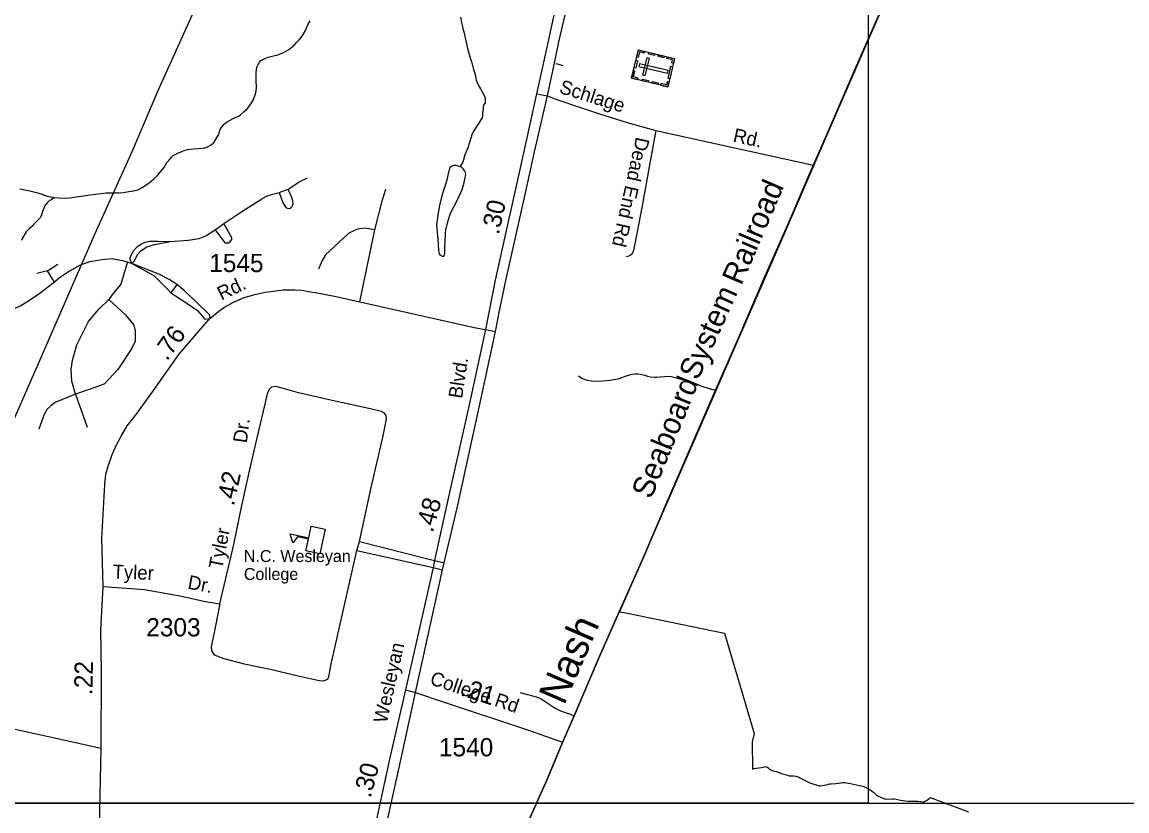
# Model space of a CAD drawing. Extents: x 2220236 to 2384410, y 720751 to 894131.
# Drawn here: x 2360748 to 2368306, y 825974 to 831373 of the extents above; entities that cross this region are included whole.
import ezdxf

# ---------------------------------------------------------------- set-up
doc = ezdxf.new("R2010")
doc.units = 0
doc.layers.add('Default', color=7, linetype='Continuous')

msp = doc.modelspace()

# ---------------------------------------------------------------- linework, layer by layer
at = {"layer": 'Default'}
for p, q in [((2362506, 830206.1), (2362567.2, 830229.3)), ((2362069.2, 829950.8), (2362128.1, 829993.7)), ((2363057.4, 829458.2), (2363160.6, 829951)), ((2360921, 829669.7), (2360847.8, 829652.7)), ((2360921, 829669.7), (2360992.4, 829716.1)), ((2360970.1, 829593.8), (2360921, 829669.7)), ((2361807.2, 829576), (2361765.3, 829518.9)), ((2361112.5, 828825.9), (2361192.2, 828601.3)), ((2363038.7, 827756), (2363054.9, 827817.6)), ((2363054.9, 827817.6), (2363513.3, 827701.9)), ((2363038.7, 827756), (2363559.3, 827638.9)), ((2363513.3, 827701.9), (2363568.6, 827688)), ((2363559.3, 827638.8), (2363624.7, 827623.6)), ((2363568.6, 827688), (2363635.3, 827671.1))]:
    msp.add_line(p, q, dxfattribs=at)
for points in [[(2364607, 837628.1), (2364180.7, 836673.2), (2363958.7, 836166.7), (2363737, 835648.3), (2363507.5, 835115.6), (2363260.7, 834528.9), (2363046.8, 834030.5), (2362542.8, 832870.8), (2362323.1, 832356.4), (2362132.5, 831914.2), (2361865.6, 831321.2), (2361676.6, 830902.9), (2361499.7, 830489.1), (2361242.7, 829918.1), (2360865.2, 829049.9), (2360582.9, 828412.7)], [(2352250.4, 836555.8), (2366536.4, 836555.8), (2366536.4, 826026.4), (2352250.4, 826026.4), (2352250.4, 836555.8)], [(2365510.3, 835225.3), (2365473.2, 835133.4), (2365364.5, 834830.2), (2365329.7, 834737.9), (2365251.4, 834529.9), (2365148.4, 834251.4), (2365106.4, 834135.3), (2365029.5, 833920.6), (2364970.1, 833765.4), (2364925.1, 833618.9), (2364862.2, 833475.2), (2364807.7, 833284.2), (2364772, 833128.9), (2364733.2, 832971.8), (2364637.7, 832573.8), (2364524.4, 832047.2), (2364427.5, 831612.6), (2364329.8, 831169), (2364266.4, 830882.6)], [(2364341.4, 830867.4), (2364393.2, 831103.9), (2364420.8, 831237.8), (2364498, 831571.5), (2364594.9, 832016), (2364735.9, 832652.3), (2364813.5, 832983.4), (2364844.3, 833111.9), (2364872, 833215.5), (2364935.3, 833404.7), (2364974.6, 833500.2), (2365031.7, 833594.2), (2365108.6, 833753.8), (2365152.1, 833848.1), (2365266.6, 834086), (2365401.4, 834373.3), (2365610.2, 834814.3), (2365759.6, 835137.8)], [(2367662, 833840.3), (2366243, 830573.7), (2366006.2, 830028.7), (2364836, 827336.1), (2364878, 827329.3), (2365553, 827190.2), (2365755.8, 826502.8), (2365742.5, 826447.2), (2365744.5, 826259), (2365755.8, 826263.3), (2365769.8, 826266.5), (2365806.5, 826270.5), (2365829, 826276.2), (2365836.2, 826277.1), (2365844, 826274.9), (2365850, 826270.6), (2365859, 826261.3), (2365865, 826256.5), (2365878.5, 826249.7), (2365898, 826246.2), (2365909.8, 826243.3), (2365935.8, 826231.3), (2365966.8, 826223.7), (2365984.8, 826217.6), (2365996.5, 826214.9), (2366028.2, 826212.9), (2366042.2, 826210.6), (2366056.5, 826206.7), (2366069.2, 826201.3), (2366095, 826185.8), (2366117.8, 826174.4), (2366137.5, 826166.8), (2366201.8, 826144.6), (2366208.8, 826144.6), (2366248.5, 826151.4), (2366273.5, 826158.6), (2366283.5, 826159.7), (2366316.8, 826161.1), (2366361.2, 826167.4), (2366373.8, 826167.5), (2366388.2, 826166.2), (2366415, 826161.9), (2366476, 826148.6), (2366507, 826139.9), (2366515, 826136.9), (2366524.5, 826132.2), (2366538.2, 826124.1), (2366573.2, 826101.2), (2366580, 826095.8), (2366591, 826084.7), (2366598.8, 826079), (2366608, 826074.1), (2366647.2, 826057.4), (2366655.2, 826055.7), (2366663.8, 826055.1), (2366703.8, 826055.9), (2366716, 826055.4), (2366757.2, 826048.2), (2366811, 826041.1), (2366835.8, 826039.8), (2366877, 826039.4), (2366912.2, 826036.1), (2366917.2, 826036.2), (2366926, 826039.5), (2366934.5, 826045), (2366951.5, 826056.9), (2366959.8, 826064.8), (2367223.2, 825967.9)], [(2367662, 833840.3), (2366243, 830573.7), (2366006.2, 830028.7), (2364836, 827336.1), (2364878, 827329.3), (2365553, 827190.2), (2365755.8, 826502.8), (2365742.5, 826447.2), (2365744.5, 826259), (2365755.8, 826263.3), (2365769.8, 826266.5), (2365806.5, 826270.5), (2365829, 826276.2), (2365836.2, 826277.1), (2365844, 826274.9), (2365850, 826270.6), (2365859, 826261.3), (2365865, 826256.5), (2365878.5, 826249.7), (2365898, 826246.2), (2365909.8, 826243.3), (2365935.8, 826231.3), (2365966.8, 826223.7), (2365984.8, 826217.6), (2365996.5, 826214.9), (2366028.2, 826212.9), (2366042.2, 826210.6), (2366056.5, 826206.7), (2366069.2, 826201.3), (2366095, 826185.8), (2366117.8, 826174.4), (2366137.5, 826166.8), (2366201.8, 826144.6), (2366208.8, 826144.6), (2366248.5, 826151.4), (2366273.5, 826158.6), (2366283.5, 826159.7), (2366316.8, 826161.1), (2366361.2, 826167.4), (2366373.8, 826167.5), (2366388.2, 826166.2), (2366415, 826161.9), (2366476, 826148.6), (2366507, 826139.9), (2366515, 826136.9), (2366524.5, 826132.2), (2366538.2, 826124.1), (2366573.2, 826101.2), (2366580, 826095.8), (2366591, 826084.7), (2366598.8, 826079), (2366608, 826074.1), (2366647.2, 826057.4), (2366655.2, 826055.7), (2366663.8, 826055.1), (2366703.8, 826055.9), (2366716, 826055.4), (2366757.2, 826048.2), (2366811, 826041.1), (2366835.8, 826039.8), (2366877, 826039.4), (2366912.2, 826036.1), (2366917.2, 826036.2), (2366926, 826039.5), (2366934.5, 826045), (2366951.5, 826056.9), (2366959.8, 826064.8), (2367223.2, 825967.9)], [(2364210.4, 825899.1), (2364338.6, 826185.1), (2364444.9, 826441.6), (2364523.7, 826625), (2364689.9, 827009.8), (2364823.7, 827316.7), (2364993.7, 827699.6), (2365156, 828080.6), (2365333.6, 828490.1), (2365501.6, 828874.9), (2365650.7, 829216), (2365822.6, 829616), (2366003.9, 830029.3), (2366135.9, 830334.2), (2366255.5, 830607.9), (2366417.9, 830985.1), (2366536.5, 831255.9), (2366641, 831493.4), (2366774.8, 831804.1), (2366918.2, 832120.5), (2367081.5, 832498.6), (2367218.2, 832827.3), (2367333.1, 833090.5)], [(2367333.1, 833090.5), (2367218.2, 832827.3), (2367081.5, 832498.6), (2366918.2, 832120.5), (2366774.8, 831804.1), (2366641, 831493.4), (2366536.5, 831255.9), (2366417.9, 830985.1), (2366255.5, 830607.9), (2366135.9, 830334.2), (2366003.9, 830029.3), (2365822.6, 829616), (2365650.7, 829216), (2365501.6, 828874.9), (2365333.6, 828490.1), (2365156, 828080.6), (2364993.7, 827699.6), (2364823.7, 827316.7), (2364689.9, 827009.8), (2364523.7, 826625), (2364444.9, 826441.6), (2364338.6, 826185.1), (2364210.4, 825899.1)], [(2363748, 831406.9), (2363754.4, 831370.1), (2363760.9, 831338.5), (2363769.1, 831306.7), (2363777.6, 831276.9), (2363786.3, 831232.9), (2363794.5, 831192.9), (2363803.6, 831161.4), (2363813.6, 831127.4), (2363823.8, 831093.3), (2363836.4, 831049.5), (2363846.8, 831013.8), (2363855.2, 830975.4), (2363861.2, 830958.6), (2363869.8, 830939.9), (2363883.9, 830915.9), (2363898.4, 830890.2), (2363906.6, 830874.2), (2363914.7, 830852.5), (2363916.8, 830834.5), (2363915.1, 830820.3), (2363905.2, 830804.5), (2363902.3, 830795.2), (2363901, 830780.4), (2363898, 830748.4), (2363896.8, 830730.3), (2363894.3, 830717.7), (2363882.7, 830697.6), (2363866.9, 830674), (2363837.3, 830627.8), (2363827.6, 830607.7), (2363817.9, 830579.4), (2363808.3, 830549.5), (2363796.7, 830512.9), (2363777.3, 830464.5), (2363767.9, 830430.3), (2363760.2, 830410.3), (2363750.1, 830392.8), (2363744.9, 830383.4)], [(2360970.2, 830171.5), (2361000.8, 830169.4), (2361036.7, 830167.6), (2361072.6, 830170.7), (2361116.7, 830176.8), (2361166.6, 830183.8), (2361212.6, 830190.6), (2361252.5, 830196.1), (2361286.4, 830200.8), (2361319.4, 830203.8), (2361366.4, 830204.1), (2361408.4, 830204.1), (2361440.4, 830207.1), (2361477.6, 830212.9), (2361510.2, 830217.5), (2361540.1, 830225.9), (2361568, 830240.2), (2361607.7, 830264.8), (2361631.6, 830283.2), (2361649.3, 830299.3), (2361673, 830323.3), (2361690.8, 830343.7), (2361716.4, 830375.9), (2361737.9, 830412.3), (2361759.6, 830436.8), (2361772.8, 830451.4), (2361781.3, 830459), (2361803.1, 830471.4), (2361821.8, 830480.4), (2361837, 830485.9), (2361848.9, 830491.3), (2361878.8, 830500.1), (2361900.9, 830504.3), (2361918.9, 830506.6), (2361954.9, 830507.1), (2361979.1, 830509.1), (2361998.7, 830511.6), (2362016.8, 830519.5), (2362040.5, 830533.6), (2362058.3, 830548.5), (2362070, 830566), (2362091.2, 830601.3), (2362093.6, 830609), (2362103.2, 830637.3), (2362117.1, 830659.2), (2362132.8, 830676.9), (2362146.5, 830687.3), (2362170.5, 830701.4), (2362192.4, 830712.1), (2362216.2, 830723.9), (2362228.1, 830730), (2362244.1, 830740.5), (2362269.7, 830762.9), (2362287.5, 830779.4), (2362303.4, 830798.7), (2362326.9, 830833.5), (2362336.5, 830855.9), (2362344.4, 830879.2), (2362350.1, 830901.7), (2362351.7, 830925.4), (2362349.1, 830973.9), (2362348.8, 830997.5), (2362349.5, 831028.7), (2362350.3, 831049.4), (2362354, 831063.4), (2362362.1, 831081.8), (2362371.6, 831097.9), (2362379.7, 831108.1), (2362391.5, 831115.8), (2362409.5, 831124.7), (2362431.2, 831133.2), (2362459.2, 831139.2), (2362497.1, 831149.7), (2362535, 831163.7), (2362560.6, 831178.5), (2362580.7, 831192.5), (2362596.6, 831205.6), (2362610.3, 831216.6), (2362628.2, 831234.8), (2362643, 831251.8), (2362657.8, 831267.2), (2362671.4, 831287.4), (2362686.9, 831315.9), (2362694.9, 831337.6), (2362704.6, 831357.7), (2362718.4, 831381.9)], [(2364450.3, 831073.6), (2364436.2, 831078.5), (2364401.4, 831086.2)], [(2364266.4, 830882.6), (2364170.5, 830446.1), (2364065.2, 829975.8), (2363984.9, 829606.3), (2363917.2, 829269.4)], [(2363986.3, 829254.8), (2364013.4, 829395.7), (2364056.3, 829604.5), (2364190.1, 830191.8), (2364254.4, 830485.4), (2364341.4, 830867.4)], [(2364266.4, 830882.6), (2364341.4, 830867.4)], [(2364341.4, 830867.4), (2364398.6, 830845.7), (2364427, 830836.2), (2364547.4, 830794.1), (2364698.2, 830744.8), (2364886.7, 830685.3), (2365083.8, 830630.2), (2366161.8, 830393.7)], [(2365083.8, 830630.2), (2365043.2, 830406.8), (2364990.3, 830115.2), (2364939.6, 829854.1), (2364928, 829803.3), (2364920.7, 829785.9), (2364907.2, 829776), (2364897.4, 829770), (2364881.4, 829765.8)], [(2363744.9, 830383.4), (2363716.3, 830392.1), (2363702.2, 830391.5), (2363688.2, 830387.7), (2363679, 830381.7), (2363672.4, 830373.2), (2363666.6, 830355.6), (2363660.9, 830325.2), (2363655.4, 830299.3), (2363643.5, 830262.1), (2363624.4, 830198.9), (2363615, 830164.8), (2363603.5, 830116.7), (2363594.1, 830066.4), (2363586.8, 830020.2), (2363583.1, 829982.3), (2363587.7, 829932.2), (2363592.4, 829890.7), (2363594.7, 829848.8), (2363597.3, 829810.5), (2363601.4, 829791), (2363605.8, 829780.4), (2363621.6, 829771.2), (2363629.8, 829769.2), (2363633.7, 829771), (2363639.5, 829789.3), (2363640.9, 829827.1), (2363642.4, 829878.7), (2363643.9, 829923), (2363647.7, 829951.1), (2363653.4, 829980.9), (2363664.8, 830021.7), (2363676.2, 830057.3), (2363690, 830087.4), (2363715.4, 830133.7), (2363734.9, 830177.9), (2363748.5, 830206.3), (2363760.1, 830234.7), (2363768, 830259), (2363775.5, 830284.6), (2363779.1, 830308.7), (2363781, 830318.6), (2363783.2, 830329.2), (2363780.3, 830343.2), (2363774.5, 830356.7), (2363764.5, 830368.8), (2363750.5, 830382), (2363744.9, 830383.4)], [(2362567.2, 830229.3), (2362647.5, 830282.8), (2362699.3, 830307.8)], [(2360732.1, 830232.3), (2360766.2, 830224.8), (2360800.3, 830217), (2360854.3, 830203.8), (2360890.6, 830192.2), (2360918.6, 830182.5), (2360942.7, 830176.9), (2360968.6, 830171.4), (2360970.2, 830171.5)], [(2362128.1, 829993.7), (2362252.1, 830077.6), (2362387.8, 830164.1), (2362420.4, 830181.1), (2362460.5, 830196.3), (2362506, 830206.1)], [(2362506, 830206.1), (2362532.4, 830136.5), (2362554.7, 830101.6), (2362571.6, 830096.3), (2362584.1, 830099.9), (2362595.7, 830111.5), (2362602.9, 830128.4), (2362596.6, 830160.6), (2362567.2, 830229.3)], [(2363160.6, 829951), (2363213.2, 830155.7), (2363236.7, 830230)], [(2360970.2, 830171.5), (2360946.9, 830156.7), (2360931.2, 830146.9), (2360919.1, 830136.5), (2360909.4, 830124.7), (2360902, 830113.9), (2360897.5, 830104.5), (2360887.8, 830076.2), (2360878.1, 830047.9), (2360870.5, 830033.8), (2360852.5, 830015.7), (2360830.8, 829991.8), (2360813.2, 829973), (2360795.2, 829956.9), (2360775.6, 829937), (2360767.6, 829926.2), (2360757.8, 829906.8), (2360744.2, 829878.3)], [(2362069.2, 829950.8), (2362134.3, 829862.5), (2362159.3, 829861.6), (2362173.6, 829874.1), (2362181.6, 829883.9), (2362181.6, 829895.5), (2362128.1, 829993.7)], [(2363160.6, 829951), (2363093.6, 829961.9), (2363042.9, 829956.4), (2362983.1, 829927.4), (2362823.7, 829780.7), (2362798.3, 829737.2), (2362774.7, 829682.9)], [(2361762.6, 829870.5), (2361883.1, 829881.2), (2361959.9, 829892.8), (2362004.5, 829910.7), (2362069.2, 829950.8)], [(2361498.9, 829720.6), (2361486, 829748.2), (2361486, 829762.5), (2361508.3, 829804.5), (2361536.8, 829836.6), (2361559.1, 829853.5), (2361589.5, 829866), (2361620.7, 829873.2), (2361679.6, 829873.2), (2361762.6, 829870.5)], [(2361498.9, 829720.6), (2361517.2, 829738.4), (2361537.7, 829782.1), (2361562.7, 829808.9), (2361602, 829834.8), (2361652.8, 829850.9), (2361762.6, 829870.5)], [(2361498.9, 829720.6), (2361445.3, 829735.7), (2361364.1, 829751.8), (2361294.5, 829744.7), (2361208.8, 829732.2), (2361145.5, 829708.1), (2361072.3, 829668.8), (2361003.6, 829622.4), (2360970.1, 829593.8)], [(2361465.8, 829726.3), (2361422.3, 829579.6), (2361362.5, 829503.5), (2361340.8, 829474.5)], [(2361807.2, 829576), (2361759.5, 829608.1), (2361683.6, 829646.5), (2361498.9, 829720.6)], [(2361498.9, 829720.6), (2361648.8, 829637.6), (2361712.2, 829574.2), (2361744.3, 829542.1), (2361765.3, 829518.9)], [(2360970.1, 829593.8), (2360862.1, 829510.8), (2360797.9, 829467.1), (2360739, 829431.4), (2360685.4, 829407.3), (2360632.3, 829388.6), (2360573.4, 829368.9), (2360521.6, 829356.4)], [(2361301.2, 827509.8), (2361293.6, 827837.3), (2361313.8, 828208.6), (2361320.2, 828278.3), (2361336.5, 828333.5), (2361362.4, 828406.5), (2361388.3, 828471.4), (2361425.6, 828539.5), (2361466.1, 828609.3), (2361534.2, 828696.9), (2361662.3, 828875.3), (2361820.6, 829097.6), (2361942.8, 829241.9), (2362032.1, 829343.1), (2362093.7, 829393.9), (2362132.1, 829421.6), (2362188.3, 829452.8), (2362266.9, 829487.6), (2362349.4, 829510.8), (2362411, 829525.1), (2362467.2, 829532.3), (2362533.3, 829539.4), (2362577.9, 829539.4), (2362614.5, 829540.3), (2362663.6, 829537.6), (2362703.9, 829529.9), (2362765.5, 829520.2), (2362896.9, 829494.2), (2363057.4, 829458.2), (2363852.7, 829280.5), (2363917.2, 829269.4)], [(2361765.3, 829518.9), (2361867.9, 829454.6), (2361948.3, 829398.4), (2361997.3, 829340.4), (2362032.1, 829343.1)], [(2362032.1, 829343.1), (2362032.1, 829366.3), (2361936.6, 829460), (2361855.4, 829535.8), (2361807.2, 829576)], [(2361112.5, 828825.9), (2361089, 828914.7), (2361083.5, 828994.4), (2361092.6, 829059.6), (2361121.6, 829164.7), (2361201.3, 829324.1), (2361271.9, 829407.5), (2361340.8, 829474.5)], [(2361340.8, 829474.5), (2361454.9, 829369.4), (2361511.1, 829298.8), (2361522, 829260.7), (2361522, 829188.3), (2361496.6, 829135.7), (2361402.4, 828996.2), (2361311.8, 828896.6), (2361271.9, 828882.1), (2361112.5, 828825.9)], [(2363917.2, 829269.4), (2363805.9, 828753.2), (2363655.6, 828081.6), (2363568.6, 827688), (2363559.3, 827638.8), (2363371.8, 826803.1)], [(2363440, 826783.9), (2363624.7, 827623.6), (2363635.3, 827671.1), (2363727.6, 828058.3), (2363877.9, 828746.9), (2363986.3, 829254.8)], [(2363917.2, 829269.4), (2363986.3, 829254.8)], [(2364553.7, 828952), (2364577.7, 828936.5), (2364593.8, 828928), (2364614, 828922.3), (2364644.4, 828918.6), (2364688.2, 828915.4), (2364726.1, 828918), (2364769.6, 828922.1), (2364810, 828928.6), (2364825.3, 828931.9), (2364843.8, 828937.6), (2364883.6, 828952.3), (2364909.5, 828959.9), (2364923.6, 828962.2), (2364941.5, 828964.5), (2364961.5, 828965.4), (2364977.3, 828963.4), (2365007.5, 828955.8), (2365025.5, 828949.9), (2365047.6, 828945.9), (2365073.4, 828942.7), (2365090.4, 828942.7), (2365113.7, 828944.3), (2365141.8, 828947.1), (2365173.8, 828949.4), (2365187.7, 828947.4), (2365197.6, 828945.5), (2365223.9, 828938.3), (2365235.9, 828933.9), (2365258.1, 828928.3), (2365294.2, 828920.5), (2365328.1, 828908.8), (2365354.4, 828899.4), (2365382.5, 828888), (2365409.8, 828877), (2365434.8, 828868.9), (2365462.7, 828861.1), (2365492.3, 828853.5)], [(2361112.5, 828825.9), (2360973, 828769.8), (2360944, 828746.2), (2360918.7, 828722.7), (2360898.7, 828686.4), (2360862.5, 828586.8)], [(2361301.2, 827509.8), (2361585.7, 827490.3), (2361826.5, 827446.5), (2362001.6, 827407.6), (2362101.3, 827390.6), (2362195.7, 827796.5), (2362251.6, 828063.4), (2362305.1, 828310), (2362358.6, 828537.1), (2362399.2, 828710.7), (2362430, 828838.8)], [(2363054.9, 827817.6), (2363135.2, 828188.3), (2363217, 828541.1), (2363239.7, 828654.7), (2363238.1, 828677.4), (2363226.8, 828696.9), (2363207.3, 828706.6), (2363140.9, 828724.4), (2362868.5, 828782.8), (2362639.1, 828835.6), (2362527.2, 828868), (2362483.5, 828877.8), (2362454.3, 828874.5), (2362438.1, 828858.3), (2362430, 828838.8)], [(2362101.3, 827390.6), (2362058.7, 827182.5), (2362041.7, 827099.8), (2362044.1, 827070.6), (2362061.1, 827041.4), (2362126.8, 827017), (2362267.8, 826980.5), (2362455.1, 826941.6), (2362637.5, 826897.8), (2362780.9, 826866.2), (2362810.1, 826863.7), (2362840.5, 826874.7), (2362845.4, 826894.2), (2362850.2, 826916.1), (2362860, 826969.6), (2363038.7, 827756)], [(2361288.4, 826402.4), (2361291.8, 826930.7), (2361286.5, 827210.9), (2361301.2, 827509.8)], [(2363371.8, 826803.1), (2363261.5, 826327), (2363121.5, 825684.4), (2363029.5, 825278.3)], [(2363105.9, 825278.7), (2363193.9, 825664.7), (2363335.6, 826312.2), (2363440, 826783.9)], [(2363371.8, 826803.1), (2363440, 826783.9)], [(2363440, 826783.9), (2363486.5, 826768.1), (2363581, 826737.2), (2364213.3, 826525.5), (2364445.9, 826443.9)], [(2364155.7, 826783.2), (2364195.8, 826773.3), (2364249.8, 826760.1), (2364272.1, 826752.8), (2364298.2, 826740.8), (2364326.5, 826722.9), (2364366.7, 826696), (2364395, 826678.1), (2364418.2, 826665.3), (2364431.2, 826658.2), (2364469.2, 826645), (2364493.5, 826637.2), (2364523.5, 826624.5)], [(2360617.2, 826551.6), (2361288.4, 826402.4)], [(2361281.9, 825260.4), (2361280.3, 825604.3), (2361278.7, 825970.9), (2361288.4, 826402.4)], [(2346103.7, 826026.5), (2370568.5, 826026.5), (2370568.5, 816974.7), (2346103.7, 816974.7), (2346103.7, 826026.5)]]:
    msp.add_lwpolyline(points, dxfattribs=at)
for points in [[(2364917.5, 830989.1), (2364964.2, 831182.6), (2365211.7, 831122.8), (2365165, 830929.3)], [(2365006.4, 831172.5), (2365003.7, 831161.4), (2364972.4, 831169), (2364962.9, 831129.6), (2364952.1, 831132.2), (2364964.3, 831182.6)], [(2364934.9, 831061), (2364947, 831111.4), (2364958.1, 831108.7), (2364946, 831058.4)], [(2364993.2, 831012.7), (2365011.4, 831008.4), (2365039, 831122.8), (2365020.8, 831127.2)], [(2365074.7, 831144.2), (2365032.6, 831154.4), (2365035.3, 831165.4), (2365077.4, 831155.3)], [(2365138.8, 831128.7), (2365096.7, 831138.9), (2365099.4, 831149.9), (2365141.5, 831139.8)], [(2365203.9, 831090.6), (2365192.8, 831093.3), (2365197.9, 831114.7), (2365158.7, 831124.2), (2365161.3, 831135), (2365211.7, 831122.8)], [(2364959.6, 830978.9), (2364962.2, 830989.9), (2364930.9, 830997.5), (2364940.5, 831036.9), (2364929.7, 831039.5), (2364917.5, 830989.1)], [(2364971.5, 831088.1), (2364967.2, 831070), (2365164.3, 831022.4), (2365168.7, 831040.5)], [(2365167.3, 830987.8), (2365187.2, 831070.3), (2365198.3, 831067.6), (2365178.4, 830985.1)], [(2365031.6, 830961.4), (2364989.5, 830971.6), (2364992.2, 830982.7), (2365034.3, 830972.5)], [(2365097, 830945.7), (2365054.9, 830955.8), (2365057.6, 830966.9), (2365099.7, 830956.7)], [(2365172.7, 830961.4), (2365161.5, 830964.1), (2365156.4, 830942.7), (2365117.1, 830952.2), (2365114.5, 830941.4), (2365164.9, 830929.2)], [(2362785.1, 827734), (2362689.3, 827754.4), (2362706.3, 827833.7), (2362632.8, 827849.4), (2362599.3, 827808.4), (2362582.6, 827869.9), (2362708.3, 827843.1), (2362725.2, 827922.3), (2362820.9, 827901.9)]]:
    msp.add_lwpolyline(points, close=True, dxfattribs=at)

# ---------------------------------------------------------------- texts
for s, height, rotation, p in [('Schlage', 95, 342.50957, (2364416.5, 830890)), ('Rd.', 95, 347.80265, (2365606.4, 830555)), ('Dead End Rd', 95, 257.42446, (2364948.8, 830591.2)), ('Railroad', 150, 66.791, (2365668.8, 829564.5)), ('.30', 125, 77.5425, (2364009.1, 829913.2)), ('Rd.', 95, 25.6153, (2362111.4, 829466.1)), ('System', 150, 65.78236, (2365371.7, 828914.8)), ('.76', 125, 54.48962, (2361738.9, 829048.4)), ('Blvd.', 95, 81.31628, (2363757.4, 828792.6)), ('Seaboard', 150, 67.82242, (2365051.1, 828102)), ('Dr.', 95, 82.52671, (2362284.6, 828488.2)), ('.42', 125, 77.62795, (2362196.2, 828055.8)), ('.48', 125, 74.70966, (2363556.9, 827873.5)), ('Tyler', 95, 78.94034, (2362116.3, 827623.6)), ('Tyler', 95, 357.67978, (2361365, 827565.4)), ('Dr.', 95, 349.4061, (2361875.7, 827495.5)), ('Nash', 196.85, 66.49929, (2364456.1, 826691.2)), ('Wesleyan', 95, 77.49193, (2363242.6, 826569.4)), ('.22', 125, 88.88525, (2361228.2, 826765.9)), ('College Rd', 95, 341.48981, (2363531.3, 826842.4)), ('.21', 125, 341.93208, (2363740.1, 826767.4)), ('.30', 125, 74.70966, (2363131.5, 826057.9))]:
    msp.add_text(s, height=height, rotation=rotation, dxfattribs=at).set_placement(p)
for s, height, p in [('1545', 125, (2362027.7, 829661.7)), ('N.C. Wesleyan', 82.021, (2362264.7, 827677.3)), ('College', 82.02, (2362264.7, 827554.2)), ('2303', 125, (2361597, 827168.3)), ('1540', 125, (2363599.4, 826347.2))]:
    msp.add_text(s, height=height, dxfattribs=at).set_placement(p)

doc.saveas('drawing.dxf')
